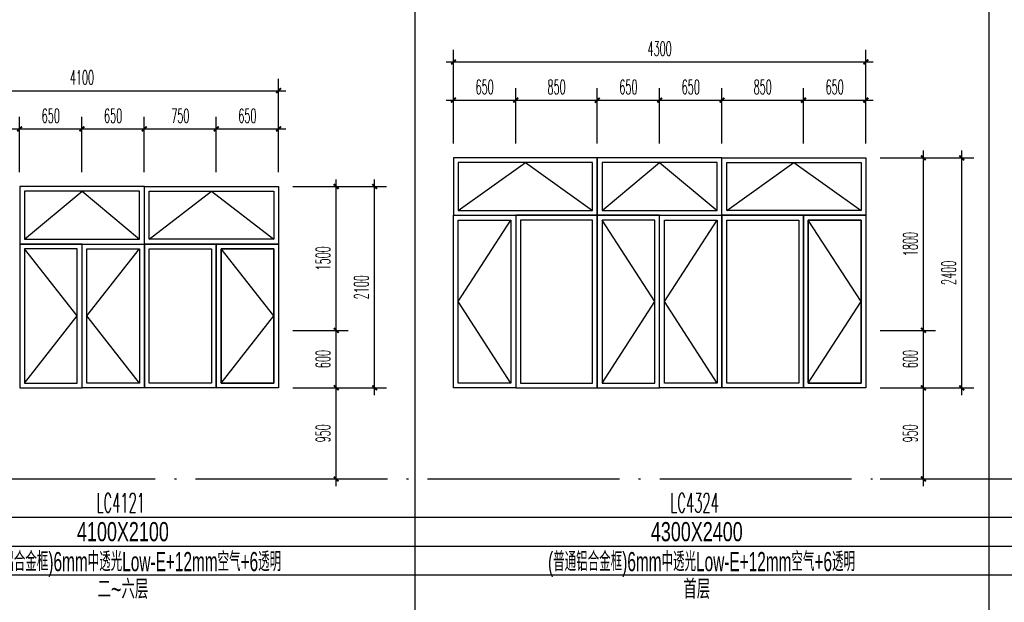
# Model space of a CAD drawing. Extents: x 1779708 to 7299578, y -1121471 to 88434.
# Tile 800 of 1056: x 6611969 to 6622236, y -1033227 to -1027149. Entities that reach past the tile are written whole.
import ezdxf
from ezdxf.enums import TextEntityAlignment as Align

# ---------------------------------------------------------------- set-up
doc = ezdxf.new("R2010")
doc.units = 0
doc.header["$LTSCALE"] = 1000
doc.header["$MEASUREMENT"] = 0
doc.linetypes.add('DOTE', pattern=[2.42, 2, -0.2, 0.02, -0.2])
doc.layers.get('0').update_dxf_attribs({"linetype": 'CONTINUOUS'})
doc.layers.get('Defpoints').update_dxf_attribs({"linetype": 'CONTINUOUS'})
for name, color, linetype in [('DOTE', 1, 'DOTE'), ('NONE', 7, 'CONTINUOUS'), ('PUB_DIM', 3, 'CONTINUOUS'), ('PUB_TAB', 7, 'CONTINUOUS'), ('PUB_TEXT', 7, 'CONTINUOUS'), ('WINDOW', 2, 'CONTINUOUS'), ('立面细线', 114, 'CONTINUOUS')]:
    doc.layers.add(name, color=color, linetype=linetype)
doc.styles.add('_TCH_DIM_T3', font='SIMPLEX.shx', dxfattribs={"width": 0.494118, "bigfont": 'GBCBIG.shx'})
doc.styles.add('dim_font', font='SIMPLEX.shx', dxfattribs={"width": 0.8})
doc.styles.add('华正字体', font='huazheng.shx', dxfattribs={"width": 0.7, "bigfont": 'hztxt.shx'})
doc.dimstyles.new('_TCH_ARCH&&50', dxfattribs={"dimtxt": 148.75, "dimasz": 50, "dimexe": 125, "dimexo": 150, "dimgap": 63.125, "dimtad": 1, "dimdec": 0, "dimzin": 0, "dimdsep": 46, "dimtxsty": '_TCH_DIM_T3', "dimblk": 'ARCHTICK', "dimcen": 0.09, "dimdle": 75, "dimclrt": 7, "dimazin": 2, "dimtfac": 1, "dimtdec": 0, "dimtix": 1, "dimtmove": 2, "dimatfit": 3, "dimfxl": 250, "dimtolj": 1, "dimtzin": 0, "dimarcsym": 0})

# ---------------------------------------------------------------- blocks, each defined once
blk = doc.blocks.new('_ArchTick')
at = {"color": 0, "linetype": 'ByBlock', "const_width": 0.4}
blk.add_lwpolyline([(-0.5, -0.5), (0.5, 0.5)], dxfattribs=at)
blk = doc.blocks.new('*D4266')
at = {"layer": 'Defpoints', "color": 0, "transparency": 16777216}
for p in [(6614669, -1028890), (6615270, -1028890), (6614669, -1030390)]:
    blk.add_point(p, dxfattribs=at)
at = {"layer": 'PUB_DIM', "color": 0, "lineweight": -2, "transparency": 16777216}
for p, q in [((6615270, -1030465), (6615270, -1028815)), ((6614819, -1028890), (6615395, -1028890)), ((6614819, -1030390), (6615395, -1030390))]:
    blk.add_line(p, q, dxfattribs=at)
at = {"layer": 'PUB_DIM', "color": 0, "lineweight": -2, "transparency": 16777216, "xscale": 50, "yscale": 50, "zscale": 50}
for p, rotation in [((6615270, -1028890), 90), ((6615270, -1030390), 270)]:
    blk.add_blockref('_ArchTick', p, dxfattribs=dict(at, rotation=rotation))
at = {"layer": 'PUB_DIM', "color": 7, "transparency": 16777216, "insert": (6615132, -1029640), "char_height": 148.8, "attachment_point": 5, "rotation": 90, "style": '_TCH_DIM_T3'}
blk.add_mtext('\\A1;1500', dxfattribs=at)
blk = doc.blocks.new('*D4267')
at = {"layer": 'Defpoints', "color": 0, "transparency": 16777216}
for p in [(6614669, -1030390), (6615270, -1030390), (6614669, -1030990)]:
    blk.add_point(p, dxfattribs=at)
at = {"layer": 'PUB_DIM', "color": 0, "lineweight": -2, "transparency": 16777216}
for p, q in [((6615270, -1031065), (6615270, -1030315)), ((6614819, -1030390), (6615395, -1030390)), ((6614819, -1030990), (6615395, -1030990))]:
    blk.add_line(p, q, dxfattribs=at)
at = {"layer": 'PUB_DIM', "color": 0, "lineweight": -2, "transparency": 16777216, "xscale": 50, "yscale": 50, "zscale": 50}
for p, rotation in [((6615270, -1030390), 90), ((6615270, -1030990), 270)]:
    blk.add_blockref('_ArchTick', p, dxfattribs=dict(at, rotation=rotation))
at = {"layer": 'PUB_DIM', "color": 7, "transparency": 16777216, "insert": (6615132, -1030690), "char_height": 148.8, "attachment_point": 5, "rotation": 90, "style": '_TCH_DIM_T3'}
blk.add_mtext('\\A1;600', dxfattribs=at)
blk = doc.blocks.new('*D4268')
at = {"layer": 'Defpoints', "color": 0, "transparency": 16777216}
for p in [(6614669, -1030990), (6615270, -1030990), (6614669, -1031940)]:
    blk.add_point(p, dxfattribs=at)
at = {"layer": 'PUB_DIM', "color": 0, "lineweight": -2, "transparency": 16777216}
for p, q in [((6615270, -1032015), (6615270, -1030915)), ((6614819, -1030990), (6615395, -1030990)), ((6614819, -1031940), (6615395, -1031940))]:
    blk.add_line(p, q, dxfattribs=at)
at = {"layer": 'PUB_DIM', "color": 0, "lineweight": -2, "transparency": 16777216, "xscale": 50, "yscale": 50, "zscale": 50}
for p, rotation in [((6615270, -1030990), 90), ((6615270, -1031940), 270)]:
    blk.add_blockref('_ArchTick', p, dxfattribs=dict(at, rotation=rotation))
at = {"layer": 'PUB_DIM', "color": 7, "transparency": 16777216, "insert": (6615132, -1031465), "char_height": 148.8, "attachment_point": 5, "rotation": 90, "style": '_TCH_DIM_T3'}
blk.add_mtext('\\A1;950', dxfattribs=at)
blk = doc.blocks.new('*D4270')
at = {"layer": 'Defpoints', "color": 0, "transparency": 16777216}
for p in [(6611969, -1028289), (6611219, -1028890), (6611969, -1028890)]:
    blk.add_point(p, dxfattribs=at)
at = {"layer": 'PUB_DIM', "color": 0, "lineweight": -2, "transparency": 16777216}
for p, q in [((6611219, -1028740), (6611219, -1028164)), ((6611969, -1028740), (6611969, -1028164)), ((6611144, -1028289), (6612044, -1028289))]:
    blk.add_line(p, q, dxfattribs=at)
at = {"layer": 'PUB_DIM', "color": 0, "lineweight": -2, "transparency": 16777216, "xscale": 50, "yscale": 50, "zscale": 50, "rotation": 180}
blk.add_blockref('_ArchTick', (6611219, -1028289), dxfattribs=at)
at = {"layer": 'PUB_DIM', "color": 0, "lineweight": -2, "transparency": 16777216, "xscale": 50, "yscale": 50, "zscale": 50}
blk.add_blockref('_ArchTick', (6611969, -1028289), dxfattribs=at)
at = {"layer": 'PUB_DIM', "color": 7, "transparency": 16777216, "insert": (6611594, -1028152), "char_height": 148.8, "attachment_point": 5, "style": '_TCH_DIM_T3'}
blk.add_mtext('\\A1;750', dxfattribs=at)
blk = doc.blocks.new('*D4271')
at = {"layer": 'Defpoints', "color": 0, "transparency": 16777216}
for p in [(6612619, -1028289), (6611969, -1028890), (6612619, -1028890)]:
    blk.add_point(p, dxfattribs=at)
at = {"layer": 'PUB_DIM', "color": 0, "lineweight": -2, "transparency": 16777216}
for p, q in [((6611969, -1028740), (6611969, -1028164)), ((6612619, -1028740), (6612619, -1028164)), ((6611894, -1028289), (6612694, -1028289))]:
    blk.add_line(p, q, dxfattribs=at)
at = {"layer": 'PUB_DIM', "color": 0, "lineweight": -2, "transparency": 16777216, "xscale": 50, "yscale": 50, "zscale": 50, "rotation": 180}
blk.add_blockref('_ArchTick', (6611969, -1028289), dxfattribs=at)
at = {"layer": 'PUB_DIM', "color": 0, "lineweight": -2, "transparency": 16777216, "xscale": 50, "yscale": 50, "zscale": 50}
blk.add_blockref('_ArchTick', (6612619, -1028289), dxfattribs=at)
at = {"layer": 'PUB_DIM', "color": 7, "transparency": 16777216, "insert": (6612294, -1028152), "char_height": 148.8, "attachment_point": 5, "style": '_TCH_DIM_T3'}
blk.add_mtext('\\A1;650', dxfattribs=at)
blk = doc.blocks.new('*D4272')
at = {"layer": 'Defpoints', "color": 0, "transparency": 16777216}
for p in [(6613269, -1028289), (6612619, -1028890), (6613269, -1028890)]:
    blk.add_point(p, dxfattribs=at)
at = {"layer": 'PUB_DIM', "color": 0, "lineweight": -2, "transparency": 16777216}
for p, q in [((6612619, -1028740), (6612619, -1028164)), ((6613269, -1028740), (6613269, -1028164)), ((6612544, -1028289), (6613344, -1028289))]:
    blk.add_line(p, q, dxfattribs=at)
at = {"layer": 'PUB_DIM', "color": 0, "lineweight": -2, "transparency": 16777216, "xscale": 50, "yscale": 50, "zscale": 50, "rotation": 180}
blk.add_blockref('_ArchTick', (6612619, -1028289), dxfattribs=at)
at = {"layer": 'PUB_DIM', "color": 0, "lineweight": -2, "transparency": 16777216, "xscale": 50, "yscale": 50, "zscale": 50}
blk.add_blockref('_ArchTick', (6613269, -1028289), dxfattribs=at)
at = {"layer": 'PUB_DIM', "color": 7, "transparency": 16777216, "insert": (6612944, -1028152), "char_height": 148.8, "attachment_point": 5, "style": '_TCH_DIM_T3'}
blk.add_mtext('\\A1;650', dxfattribs=at)
blk = doc.blocks.new('*D4273')
at = {"layer": 'Defpoints', "color": 0, "transparency": 16777216}
for p in [(6614019, -1028289), (6613269, -1028890), (6614019, -1028890)]:
    blk.add_point(p, dxfattribs=at)
at = {"layer": 'PUB_DIM', "color": 0, "lineweight": -2, "transparency": 16777216}
for p, q in [((6613269, -1028740), (6613269, -1028164)), ((6614019, -1028740), (6614019, -1028164)), ((6613194, -1028289), (6614094, -1028289))]:
    blk.add_line(p, q, dxfattribs=at)
at = {"layer": 'PUB_DIM', "color": 0, "lineweight": -2, "transparency": 16777216, "xscale": 50, "yscale": 50, "zscale": 50, "rotation": 180}
blk.add_blockref('_ArchTick', (6613269, -1028289), dxfattribs=at)
at = {"layer": 'PUB_DIM', "color": 0, "lineweight": -2, "transparency": 16777216, "xscale": 50, "yscale": 50, "zscale": 50}
blk.add_blockref('_ArchTick', (6614019, -1028289), dxfattribs=at)
at = {"layer": 'PUB_DIM', "color": 7, "transparency": 16777216, "insert": (6613644, -1028152), "char_height": 148.8, "attachment_point": 5, "style": '_TCH_DIM_T3'}
blk.add_mtext('\\A1;750', dxfattribs=at)
blk = doc.blocks.new('*D4274')
at = {"layer": 'Defpoints', "color": 0, "transparency": 16777216}
for p in [(6614669, -1028289), (6614019, -1028890), (6614669, -1028890)]:
    blk.add_point(p, dxfattribs=at)
at = {"layer": 'PUB_DIM', "color": 0, "lineweight": -2, "transparency": 16777216}
for p, q in [((6614019, -1028740), (6614019, -1028164)), ((6614669, -1028740), (6614669, -1028164)), ((6613944, -1028289), (6614744, -1028289))]:
    blk.add_line(p, q, dxfattribs=at)
at = {"layer": 'PUB_DIM', "color": 0, "lineweight": -2, "transparency": 16777216, "xscale": 50, "yscale": 50, "zscale": 50, "rotation": 180}
blk.add_blockref('_ArchTick', (6614019, -1028289), dxfattribs=at)
at = {"layer": 'PUB_DIM', "color": 0, "lineweight": -2, "transparency": 16777216, "xscale": 50, "yscale": 50, "zscale": 50}
blk.add_blockref('_ArchTick', (6614669, -1028289), dxfattribs=at)
at = {"layer": 'PUB_DIM', "color": 7, "transparency": 16777216, "insert": (6614344, -1028152), "char_height": 148.8, "attachment_point": 5, "style": '_TCH_DIM_T3'}
blk.add_mtext('\\A1;650', dxfattribs=at)
blk = doc.blocks.new('*D4275')
at = {"layer": 'Defpoints', "color": 0, "transparency": 16777216}
for p in [(6614669, -1027890), (6610569, -1028740), (6614669, -1028740)]:
    blk.add_point(p, dxfattribs=at)
at = {"layer": 'PUB_DIM', "color": 0, "lineweight": -2, "transparency": 16777216}
for p, q in [((6610569, -1028590), (6610569, -1027765)), ((6614669, -1028590), (6614669, -1027765)), ((6610494, -1027890), (6614744, -1027890))]:
    blk.add_line(p, q, dxfattribs=at)
at = {"layer": 'PUB_DIM', "color": 0, "lineweight": -2, "transparency": 16777216, "xscale": 50, "yscale": 50, "zscale": 50, "rotation": 180}
blk.add_blockref('_ArchTick', (6610569, -1027890), dxfattribs=at)
at = {"layer": 'PUB_DIM', "color": 0, "lineweight": -2, "transparency": 16777216, "xscale": 50, "yscale": 50, "zscale": 50}
blk.add_blockref('_ArchTick', (6614669, -1027890), dxfattribs=at)
at = {"layer": 'PUB_DIM', "color": 7, "transparency": 16777216, "insert": (6612619, -1027752), "char_height": 148.8, "attachment_point": 5, "style": '_TCH_DIM_T3'}
blk.add_mtext('\\A1;4100', dxfattribs=at)
blk = doc.blocks.new('*D4276')
at = {"layer": 'Defpoints', "color": 0, "transparency": 16777216}
for p in [(6614819, -1028890), (6615670, -1028890), (6614819, -1030990)]:
    blk.add_point(p, dxfattribs=at)
at = {"layer": 'PUB_DIM', "color": 0, "lineweight": -2, "transparency": 16777216}
for p, q in [((6615670, -1031065), (6615670, -1028815)), ((6614969, -1028890), (6615795, -1028890)), ((6614969, -1030990), (6615795, -1030990))]:
    blk.add_line(p, q, dxfattribs=at)
at = {"layer": 'PUB_DIM', "color": 0, "lineweight": -2, "transparency": 16777216, "xscale": 50, "yscale": 50, "zscale": 50}
for p, rotation in [((6615670, -1028890), 90), ((6615670, -1030990), 270)]:
    blk.add_blockref('_ArchTick', p, dxfattribs=dict(at, rotation=rotation))
at = {"layer": 'PUB_DIM', "color": 7, "transparency": 16777216, "insert": (6615532, -1029940), "char_height": 148.8, "attachment_point": 5, "rotation": 90, "style": '_TCH_DIM_T3'}
blk.add_mtext('\\A1;2100', dxfattribs=at)
blk = doc.blocks.new('*D4277')
at = {"layer": 'Defpoints', "color": 0, "transparency": 16777216}
for p in [(6620792, -1028590), (6621392, -1028590), (6620792, -1030390)]:
    blk.add_point(p, dxfattribs=at)
at = {"layer": 'PUB_DIM', "color": 0, "lineweight": -2, "transparency": 16777216}
for p, q in [((6621392, -1030465), (6621392, -1028515)), ((6620942, -1028590), (6621517, -1028590)), ((6620942, -1030390), (6621517, -1030390))]:
    blk.add_line(p, q, dxfattribs=at)
at = {"layer": 'PUB_DIM', "color": 0, "lineweight": -2, "transparency": 16777216, "xscale": 50, "yscale": 50, "zscale": 50}
for p, rotation in [((6621392, -1028590), 90), ((6621392, -1030390), 270)]:
    blk.add_blockref('_ArchTick', p, dxfattribs=dict(at, rotation=rotation))
at = {"layer": 'PUB_DIM', "color": 7, "transparency": 16777216, "insert": (6621255, -1029490), "char_height": 148.8, "attachment_point": 5, "rotation": 90, "style": '_TCH_DIM_T3'}
blk.add_mtext('\\A1;1800', dxfattribs=at)
blk = doc.blocks.new('*D4278')
at = {"layer": 'Defpoints', "color": 0, "transparency": 16777216}
for p in [(6620792, -1030390), (6621392, -1030390), (6620792, -1030990)]:
    blk.add_point(p, dxfattribs=at)
at = {"layer": 'PUB_DIM', "color": 0, "lineweight": -2, "transparency": 16777216}
for p, q in [((6621392, -1031065), (6621392, -1030315)), ((6620942, -1030390), (6621517, -1030390)), ((6620942, -1030990), (6621517, -1030990))]:
    blk.add_line(p, q, dxfattribs=at)
at = {"layer": 'PUB_DIM', "color": 0, "lineweight": -2, "transparency": 16777216, "xscale": 50, "yscale": 50, "zscale": 50}
for p, rotation in [((6621392, -1030390), 90), ((6621392, -1030990), 270)]:
    blk.add_blockref('_ArchTick', p, dxfattribs=dict(at, rotation=rotation))
at = {"layer": 'PUB_DIM', "color": 7, "transparency": 16777216, "insert": (6621255, -1030690), "char_height": 148.8, "attachment_point": 5, "rotation": 90, "style": '_TCH_DIM_T3'}
blk.add_mtext('\\A1;600', dxfattribs=at)
blk = doc.blocks.new('*D4279')
at = {"layer": 'Defpoints', "color": 0, "transparency": 16777216}
for p in [(6620792, -1030990), (6621392, -1030990), (6620792, -1031940)]:
    blk.add_point(p, dxfattribs=at)
at = {"layer": 'PUB_DIM', "color": 0, "lineweight": -2, "transparency": 16777216}
for p, q in [((6621392, -1032015), (6621392, -1030915)), ((6620942, -1030990), (6621517, -1030990)), ((6620942, -1031940), (6621517, -1031940))]:
    blk.add_line(p, q, dxfattribs=at)
at = {"layer": 'PUB_DIM', "color": 0, "lineweight": -2, "transparency": 16777216, "xscale": 50, "yscale": 50, "zscale": 50}
for p, rotation in [((6621392, -1030990), 90), ((6621392, -1031940), 270)]:
    blk.add_blockref('_ArchTick', p, dxfattribs=dict(at, rotation=rotation))
at = {"layer": 'PUB_DIM', "color": 7, "transparency": 16777216, "insert": (6621255, -1031465), "char_height": 148.8, "attachment_point": 5, "rotation": 90, "style": '_TCH_DIM_T3'}
blk.add_mtext('\\A1;950', dxfattribs=at)
blk = doc.blocks.new('*D4280')
at = {"layer": 'Defpoints', "color": 0, "transparency": 16777216}
for p in [(6617142, -1027989), (6616492, -1028590), (6617142, -1028590)]:
    blk.add_point(p, dxfattribs=at)
at = {"layer": 'PUB_DIM', "color": 0, "lineweight": -2, "transparency": 16777216}
for p, q in [((6616492, -1028440), (6616492, -1027864)), ((6617142, -1028440), (6617142, -1027864)), ((6616417, -1027989), (6617217, -1027989))]:
    blk.add_line(p, q, dxfattribs=at)
at = {"layer": 'PUB_DIM', "color": 0, "lineweight": -2, "transparency": 16777216, "xscale": 50, "yscale": 50, "zscale": 50, "rotation": 180}
blk.add_blockref('_ArchTick', (6616492, -1027989), dxfattribs=at)
at = {"layer": 'PUB_DIM', "color": 0, "lineweight": -2, "transparency": 16777216, "xscale": 50, "yscale": 50, "zscale": 50}
blk.add_blockref('_ArchTick', (6617142, -1027989), dxfattribs=at)
at = {"layer": 'PUB_DIM', "color": 7, "transparency": 16777216, "insert": (6616817, -1027852), "char_height": 148.8, "attachment_point": 5, "style": '_TCH_DIM_T3'}
blk.add_mtext('\\A1;650', dxfattribs=at)
blk = doc.blocks.new('*D4281')
at = {"layer": 'Defpoints', "color": 0, "transparency": 16777216}
for p in [(6617992, -1027989), (6617142, -1028590), (6617992, -1028590)]:
    blk.add_point(p, dxfattribs=at)
at = {"layer": 'PUB_DIM', "color": 0, "lineweight": -2, "transparency": 16777216}
for p, q in [((6617142, -1028440), (6617142, -1027864)), ((6617992, -1028440), (6617992, -1027864)), ((6617067, -1027989), (6618067, -1027989))]:
    blk.add_line(p, q, dxfattribs=at)
at = {"layer": 'PUB_DIM', "color": 0, "lineweight": -2, "transparency": 16777216, "xscale": 50, "yscale": 50, "zscale": 50, "rotation": 180}
blk.add_blockref('_ArchTick', (6617142, -1027989), dxfattribs=at)
at = {"layer": 'PUB_DIM', "color": 0, "lineweight": -2, "transparency": 16777216, "xscale": 50, "yscale": 50, "zscale": 50}
blk.add_blockref('_ArchTick', (6617992, -1027989), dxfattribs=at)
at = {"layer": 'PUB_DIM', "color": 7, "transparency": 16777216, "insert": (6617567, -1027852), "char_height": 148.8, "attachment_point": 5, "style": '_TCH_DIM_T3'}
blk.add_mtext('\\A1;850', dxfattribs=at)
blk = doc.blocks.new('*D4282')
at = {"layer": 'Defpoints', "color": 0, "transparency": 16777216}
for p in [(6618642, -1027989), (6617992, -1028590), (6618642, -1028590)]:
    blk.add_point(p, dxfattribs=at)
at = {"layer": 'PUB_DIM', "color": 0, "lineweight": -2, "transparency": 16777216}
for p, q in [((6617992, -1028440), (6617992, -1027864)), ((6618642, -1028440), (6618642, -1027864)), ((6617917, -1027989), (6618717, -1027989))]:
    blk.add_line(p, q, dxfattribs=at)
at = {"layer": 'PUB_DIM', "color": 0, "lineweight": -2, "transparency": 16777216, "xscale": 50, "yscale": 50, "zscale": 50, "rotation": 180}
blk.add_blockref('_ArchTick', (6617992, -1027989), dxfattribs=at)
at = {"layer": 'PUB_DIM', "color": 0, "lineweight": -2, "transparency": 16777216, "xscale": 50, "yscale": 50, "zscale": 50}
blk.add_blockref('_ArchTick', (6618642, -1027989), dxfattribs=at)
at = {"layer": 'PUB_DIM', "color": 7, "transparency": 16777216, "insert": (6618317, -1027852), "char_height": 148.8, "attachment_point": 5, "style": '_TCH_DIM_T3'}
blk.add_mtext('\\A1;650', dxfattribs=at)
blk = doc.blocks.new('*D4283')
at = {"layer": 'Defpoints', "color": 0, "transparency": 16777216}
for p in [(6619292, -1027989), (6618642, -1028590), (6619292, -1028590)]:
    blk.add_point(p, dxfattribs=at)
at = {"layer": 'PUB_DIM', "color": 0, "lineweight": -2, "transparency": 16777216}
for p, q in [((6618642, -1028440), (6618642, -1027864)), ((6619292, -1028440), (6619292, -1027864)), ((6618567, -1027989), (6619367, -1027989))]:
    blk.add_line(p, q, dxfattribs=at)
at = {"layer": 'PUB_DIM', "color": 0, "lineweight": -2, "transparency": 16777216, "xscale": 50, "yscale": 50, "zscale": 50, "rotation": 180}
blk.add_blockref('_ArchTick', (6618642, -1027989), dxfattribs=at)
at = {"layer": 'PUB_DIM', "color": 0, "lineweight": -2, "transparency": 16777216, "xscale": 50, "yscale": 50, "zscale": 50}
blk.add_blockref('_ArchTick', (6619292, -1027989), dxfattribs=at)
at = {"layer": 'PUB_DIM', "color": 7, "transparency": 16777216, "insert": (6618967, -1027852), "char_height": 148.8, "attachment_point": 5, "style": '_TCH_DIM_T3'}
blk.add_mtext('\\A1;650', dxfattribs=at)
blk = doc.blocks.new('*D4284')
at = {"layer": 'Defpoints', "color": 0, "transparency": 16777216}
for p in [(6620142, -1027989), (6619292, -1028590), (6620142, -1028590)]:
    blk.add_point(p, dxfattribs=at)
at = {"layer": 'PUB_DIM', "color": 0, "lineweight": -2, "transparency": 16777216}
for p, q in [((6619292, -1028440), (6619292, -1027864)), ((6620142, -1028440), (6620142, -1027864)), ((6619217, -1027989), (6620217, -1027989))]:
    blk.add_line(p, q, dxfattribs=at)
at = {"layer": 'PUB_DIM', "color": 0, "lineweight": -2, "transparency": 16777216, "xscale": 50, "yscale": 50, "zscale": 50, "rotation": 180}
blk.add_blockref('_ArchTick', (6619292, -1027989), dxfattribs=at)
at = {"layer": 'PUB_DIM', "color": 0, "lineweight": -2, "transparency": 16777216, "xscale": 50, "yscale": 50, "zscale": 50}
blk.add_blockref('_ArchTick', (6620142, -1027989), dxfattribs=at)
at = {"layer": 'PUB_DIM', "color": 7, "transparency": 16777216, "insert": (6619717, -1027852), "char_height": 148.8, "attachment_point": 5, "style": '_TCH_DIM_T3'}
blk.add_mtext('\\A1;850', dxfattribs=at)
blk = doc.blocks.new('*D4285')
at = {"layer": 'Defpoints', "color": 0, "transparency": 16777216}
for p in [(6620792, -1027989), (6620142, -1028590), (6620792, -1028590)]:
    blk.add_point(p, dxfattribs=at)
at = {"layer": 'PUB_DIM', "color": 0, "lineweight": -2, "transparency": 16777216}
for p, q in [((6620142, -1028440), (6620142, -1027864)), ((6620792, -1028440), (6620792, -1027864)), ((6620067, -1027989), (6620867, -1027989))]:
    blk.add_line(p, q, dxfattribs=at)
at = {"layer": 'PUB_DIM', "color": 0, "lineweight": -2, "transparency": 16777216, "xscale": 50, "yscale": 50, "zscale": 50, "rotation": 180}
blk.add_blockref('_ArchTick', (6620142, -1027989), dxfattribs=at)
at = {"layer": 'PUB_DIM', "color": 0, "lineweight": -2, "transparency": 16777216, "xscale": 50, "yscale": 50, "zscale": 50}
blk.add_blockref('_ArchTick', (6620792, -1027989), dxfattribs=at)
at = {"layer": 'PUB_DIM', "color": 7, "transparency": 16777216, "insert": (6620467, -1027852), "char_height": 148.8, "attachment_point": 5, "style": '_TCH_DIM_T3'}
blk.add_mtext('\\A1;650', dxfattribs=at)
blk = doc.blocks.new('*D4286')
at = {"layer": 'Defpoints', "color": 0, "transparency": 16777216}
for p in [(6620792, -1027590), (6616492, -1028440), (6620792, -1028440)]:
    blk.add_point(p, dxfattribs=at)
at = {"layer": 'PUB_DIM', "color": 0, "lineweight": -2, "transparency": 16777216}
for p, q in [((6616492, -1028290), (6616492, -1027465)), ((6620792, -1028290), (6620792, -1027465)), ((6616417, -1027590), (6620867, -1027590))]:
    blk.add_line(p, q, dxfattribs=at)
at = {"layer": 'PUB_DIM', "color": 0, "lineweight": -2, "transparency": 16777216, "xscale": 50, "yscale": 50, "zscale": 50, "rotation": 180}
blk.add_blockref('_ArchTick', (6616492, -1027590), dxfattribs=at)
at = {"layer": 'PUB_DIM', "color": 0, "lineweight": -2, "transparency": 16777216, "xscale": 50, "yscale": 50, "zscale": 50}
blk.add_blockref('_ArchTick', (6620792, -1027590), dxfattribs=at)
at = {"layer": 'PUB_DIM', "color": 7, "transparency": 16777216, "insert": (6618642, -1027452), "char_height": 148.8, "attachment_point": 5, "style": '_TCH_DIM_T3'}
blk.add_mtext('\\A1;4300', dxfattribs=at)
blk = doc.blocks.new('*D4287')
at = {"layer": 'Defpoints', "color": 0, "transparency": 16777216}
for p in [(6620942, -1028590), (6621792, -1028590), (6620942, -1030990)]:
    blk.add_point(p, dxfattribs=at)
at = {"layer": 'PUB_DIM', "color": 0, "lineweight": -2, "transparency": 16777216}
for p, q in [((6621792, -1031065), (6621792, -1028515)), ((6621092, -1028590), (6621917, -1028590)), ((6621092, -1030990), (6621917, -1030990))]:
    blk.add_line(p, q, dxfattribs=at)
at = {"layer": 'PUB_DIM', "color": 0, "lineweight": -2, "transparency": 16777216, "xscale": 50, "yscale": 50, "zscale": 50}
for p, rotation in [((6621792, -1028590), 90), ((6621792, -1030990), 270)]:
    blk.add_blockref('_ArchTick', p, dxfattribs=dict(at, rotation=rotation))
at = {"layer": 'PUB_DIM', "color": 7, "transparency": 16777216, "insert": (6621655, -1029790), "char_height": 148.8, "attachment_point": 5, "rotation": 90, "style": '_TCH_DIM_T3'}
blk.add_mtext('\\A1;2400', dxfattribs=at)

msp = doc.modelspace()

# ---------------------------------------------------------------- linework, layer by layer
at = {"layer": 'DOTE'}
msp.add_line((6604123.1, -1031939.7), (6640023.1, -1031939.7), dxfattribs=at)
at = {"layer": 'PUB_TAB'}
for p, q in [((6616089.7, -1019189.7), (6616089.7, -1033539.7)), ((6622073.1, -1019189.7), (6622073.1, -1047889.7)), ((6603223.1, -1032339.7), (6640023.1, -1032339.7)), ((6603223.1, -1032639.7), (6640023.1, -1032639.7)), ((6603223.1, -1032939.7), (6640023.1, -1032939.7))]:
    msp.add_line(p, q, dxfattribs=at)
at = {"layer": 'WINDOW'}
for points in [[(6616492, -1029189.7), (6617992, -1029189.7), (6617992, -1028589.7), (6616492, -1028589.7)], [(6617992, -1029189.7), (6619292, -1029189.7), (6619292, -1028589.7), (6617992, -1028589.7)], [(6619292, -1028589.7), (6620792, -1028589.7), (6620792, -1029189.7), (6619292, -1029189.7)], [(6611969.5, -1029489.7), (6613269.5, -1029489.7), (6613269.5, -1028889.7), (6611969.5, -1028889.7)], [(6613269.5, -1028889.7), (6614669.5, -1028889.7), (6614669.5, -1029489.7), (6613269.5, -1029489.7)], [(6617142, -1030989.7), (6616492, -1030989.7), (6616492, -1029189.7), (6617142, -1029189.7)], [(6617142, -1030989.7), (6617992, -1030989.7), (6617992, -1029189.7), (6617142, -1029189.7)], [(6617992, -1030989.7), (6618642, -1030989.7), (6618642, -1029189.7), (6617992, -1029189.7)], [(6619292, -1030989.7), (6618642, -1030989.7), (6618642, -1029189.7), (6619292, -1029189.7)], [(6620142, -1030989.7), (6619292, -1030989.7), (6619292, -1029189.7), (6620142, -1029189.7)], [(6620142, -1029189.7), (6620792, -1029189.7), (6620792, -1030989.7), (6620142, -1030989.7)], [(6611969.5, -1030989.7), (6612619.5, -1030989.7), (6612619.5, -1029489.7), (6611969.5, -1029489.7)], [(6613269.5, -1030989.7), (6612619.5, -1030989.7), (6612619.5, -1029489.7), (6613269.5, -1029489.7)], [(6614019.5, -1030989.7), (6613269.5, -1030989.7), (6613269.5, -1029489.7), (6614019.5, -1029489.7)], [(6614019.5, -1029489.7), (6614669.5, -1029489.7), (6614669.5, -1030989.7), (6614019.5, -1030989.7)]]:
    msp.add_lwpolyline(points, close=True, dxfattribs=at)
at = {"layer": '立面细线'}
for points in [[(6616542, -1029139.7), (6617942, -1029139.7), (6617942, -1028639.7), (6616542, -1028639.7)], [(6618042, -1029139.7), (6619242, -1029139.7), (6619242, -1028639.7), (6618042, -1028639.7)], [(6619342, -1028639.7), (6620742, -1028639.7), (6620742, -1029139.7), (6619342, -1029139.7)], [(6612019.5, -1029439.7), (6613219.5, -1029439.7), (6613219.5, -1028939.7), (6612019.5, -1028939.7)], [(6613319.5, -1028939.7), (6614619.5, -1028939.7), (6614619.5, -1029439.7), (6613319.5, -1029439.7)], [(6617092, -1030939.7), (6616542, -1030939.7), (6616542, -1029239.7), (6617092, -1029239.7)], [(6617192, -1030939.7), (6617942, -1030939.7), (6617942, -1029239.7), (6617192, -1029239.7)], [(6620092, -1030939.7), (6619342, -1030939.7), (6619342, -1029239.7), (6620092, -1029239.7)], [(6620192, -1029239.7), (6620742, -1029239.7), (6620742, -1030939.7), (6620192, -1030939.7)], [(6613969.5, -1030939.7), (6613319.5, -1030939.7), (6613319.5, -1029539.7), (6613969.5, -1029539.7)], [(6614069.5, -1029539.7), (6614619.5, -1029539.7), (6614619.5, -1030939.7), (6614069.5, -1030939.7)]]:
    msp.add_lwpolyline(points, close=True, dxfattribs=at)
for points in [[(6616542, -1029139.7), (6617242, -1028639.7), (6617942, -1029139.7)], [(6618042, -1029139.7), (6618642, -1028639.7), (6619242, -1029139.7)], [(6619342, -1029139.7), (6620042, -1028639.7), (6620742, -1029139.7)], [(6612019.5, -1029439.7), (6612619.5, -1028939.7), (6613219.5, -1029439.7)], [(6613319.5, -1029439.7), (6613969.5, -1028939.7), (6614619.5, -1029439.7)], [(6617092, -1030939.7), (6616542, -1030939.7), (6616542, -1029239.7), (6617092, -1029239.7), (6617092, -1030939.7), (6616542, -1030089.7), (6617092, -1029239.7)], [(6618042, -1030939.7), (6618592, -1030939.7), (6618592, -1029239.7), (6618042, -1029239.7), (6618042, -1030939.7), (6618592, -1030089.7), (6618042, -1029239.7)], [(6619242, -1030939.7), (6618692, -1030939.7), (6618692, -1029239.7), (6619242, -1029239.7), (6619242, -1030939.7), (6618692, -1030089.7), (6619242, -1029239.7)], [(6620192, -1030939.7), (6620742, -1030939.7), (6620742, -1029239.7), (6620192, -1029239.7), (6620192, -1030939.7), (6620742, -1030089.7), (6620192, -1029239.7)], [(6612019.5, -1030939.7), (6612569.5, -1030939.7), (6612569.5, -1029539.7), (6612019.5, -1029539.7), (6612019.5, -1030939.7), (6612569.5, -1030239.7), (6612019.5, -1029539.7)], [(6613219.5, -1030939.7), (6612669.5, -1030939.7), (6612669.5, -1029539.7), (6613219.5, -1029539.7), (6613219.5, -1030939.7), (6612669.5, -1030239.7), (6613219.5, -1029539.7)], [(6614069.5, -1030939.7), (6614619.5, -1030939.7), (6614619.5, -1029539.7), (6614069.5, -1029539.7), (6614069.5, -1030939.7), (6614619.5, -1030239.7), (6614069.5, -1029539.7)]]:
    msp.add_lwpolyline(points, dxfattribs=at)

# ---------------------------------------------------------------- texts
at = {"layer": 'NONE', "style": 'dim_font', "width": 0.5}
for s, p in [('LC4121', (6612770.4, -1032288.4)), ('LC4324', (6618753.7, -1032288.4))]:
    msp.add_text(s, height=200, dxfattribs=at).set_placement(p)
at = {"layer": 'PUB_TAB', "style": '华正字体', "width": 0.7}
for s, p in [('4100X2100', (6613045.8, -1032589.7)), ('4300X2400', (6619029.2, -1032589.7)), ('二~六层', (6613045.8, -1033189.7)), ('首层', (6619029.2, -1033189.7))]:
    msp.add_text(s, height=200, dxfattribs=at).set_placement(p, align=Align.CENTER)
at = {"layer": 'PUB_TEXT', "style": '华正字体', "width": 0.6}
for p in [(6613095.5, -1032902.2), (6619078.8, -1032902.2)]:
    msp.add_text('(普通铝合金框)6mm中透光Low-E+12mm空气+6透明', height=200, dxfattribs=at).set_placement(p, align=Align.CENTER)

# ---------------------------------------------------------------- dimensions: what is measured, and where the dimension line sits
at = {"layer": 'PUB_DIM'}
for p1, p2, distance, picture, middle in [((6616492, -1028439.7), (6620792, -1028439.7), 849.9, '*D4286', (6618642, -1027452.2)), ((6610569.5, -1028739.7), (6614669.5, -1028739.7), 849.9, '*D4275', (6612619.5, -1027752.2)), ((6616492, -1028589.7), (6617142, -1028589.7), 600.4, '*D4280', (6616817, -1027851.8)), ((6617142, -1028589.7), (6617992, -1028589.7), 600.4, '*D4281', (6617567, -1027851.8)), ((6617992, -1028589.7), (6618642, -1028589.7), 600.4, '*D4282', (6618317, -1027851.8)), ((6618642, -1028589.7), (6619292, -1028589.7), 600.4, '*D4283', (6618967, -1027851.8)), ((6619292, -1028589.7), (6620142, -1028589.7), 600.4, '*D4284', (6619717, -1027851.8)), ((6620142, -1028589.7), (6620792, -1028589.7), 600.4, '*D4285', (6620467, -1027851.8)), ((6611219.5, -1028889.7), (6611969.5, -1028889.7), 600.4, '*D4270', (6611594.5, -1028151.8)), ((6611969.5, -1028889.7), (6612619.5, -1028889.7), 600.4, '*D4271', (6612294.5, -1028151.8)), ((6612619.5, -1028889.7), (6613269.5, -1028889.7), 600.4, '*D4272', (6612944.5, -1028151.8)), ((6613269.5, -1028889.7), (6614019.5, -1028889.7), 600.4, '*D4273', (6613644.5, -1028151.8)), ((6614019.5, -1028889.7), (6614669.5, -1028889.7), 600.4, '*D4274', (6614344.5, -1028151.8)), ((6620792, -1030389.7), (6620792, -1028589.7), -600.3, '*D4277', (6621254.8, -1029489.7)), ((6620942, -1030989.7), (6620942, -1028589.7), -850.5, '*D4287', (6621654.9, -1029789.7)), ((6614669.5, -1030389.7), (6614669.5, -1028889.7), -600.3, '*D4266', (6615132.3, -1029639.7)), ((6614819.5, -1030989.7), (6614819.5, -1028889.7), -850.5, '*D4276', (6615532.5, -1029939.7)), ((6614669.5, -1030989.7), (6614669.5, -1030389.7), -600.3, '*D4267', (6615132.3, -1030689.7)), ((6620792, -1030989.7), (6620792, -1030389.7), -600.3, '*D4278', (6621254.8, -1030689.7)), ((6614669.5, -1031939.7), (6614669.5, -1030989.7), -600.3, '*D4268', (6615132.3, -1031464.7)), ((6620792, -1031939.7), (6620792, -1030989.7), -600.3, '*D4279', (6621254.8, -1031464.7))]:
    dim = msp.add_aligned_dim(p1=p1, p2=p2, distance=distance, dimstyle='_TCH_ARCH&&50', dxfattribs=at)
    dim.commit()
    dim.dimension.update_dxf_attribs({"geometry": picture, "text_midpoint": middle})

doc.saveas('drawing.dxf')
